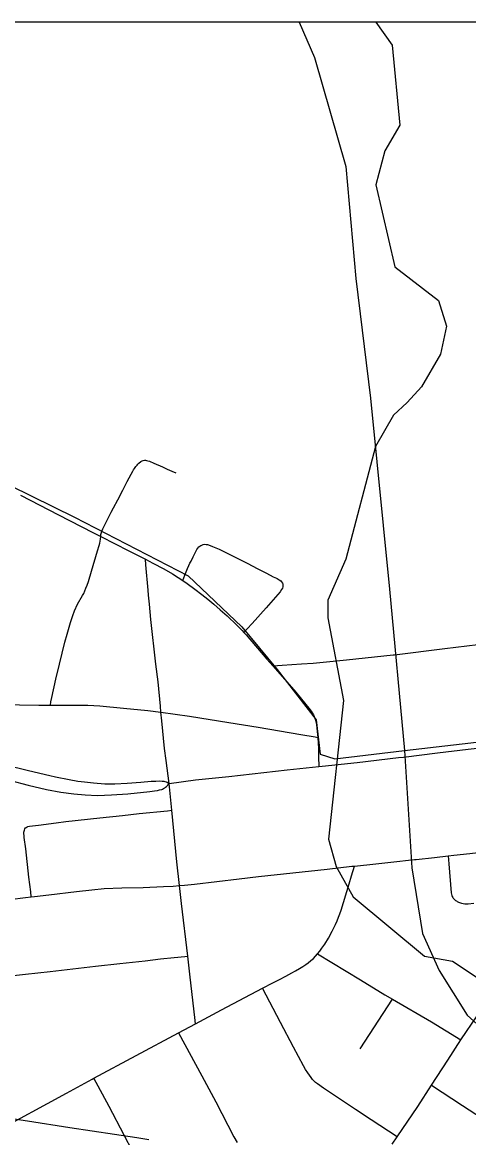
# Model space of a CAD drawing. Extents: x -1.4 to 35.4, y 0 to 22.
# Drawn here: x 12.483 to 12.822, y 19.007 to 19.855 of the extents above; entities that cross this region are included whole.
import ezdxf

# ---------------------------------------------------------------- set-up
doc = ezdxf.new("R2010")
doc.units = 0
for name, color, linetype in [('GM_X_City_Street', 7, 'Continuous'), ('GM_X_County_Road', 7, 'Continuous'), ('GM_X_County_Text', 7, 'Continuous'), ('GM_X_Minor_River', 7, 'Continuous'), ('GM_X_Rail_Line', 7, 'Continuous'), ('GM_X_US_Route', 7, 'Continuous'), ('SC_Scratch1', 7, 'Continuous'), ('SH_Border', 7, 'Continuous')]:
    doc.layers.add(name, color=color, linetype=linetype)

msp = doc.modelspace()

# ---------------------------------------------------------------- linework, layer by layer
at = {"layer": 'GM_X_City_Street'}
msp.add_line((12.73951, 19.07482), (12.76408, 19.11258), dxfattribs=at)
for points in [[(12.54238, 19.46411), (12.5426, 19.46561), (12.54293, 19.46708), (12.54343, 19.46862), (12.54393, 19.4698), (12.54924, 19.4804), (12.55032, 19.48257), (12.55203, 19.48575), (12.5555, 19.49202), (12.5592, 19.49918), (12.56246, 19.50573), (12.56405, 19.50869), (12.56548, 19.51147), (12.56674, 19.51368), (12.56735, 19.51468), (12.56805, 19.51577), (12.56859, 19.51654), (12.56917, 19.51728), (12.56999, 19.51824), (12.57069, 19.519)], [(12.57069, 19.519), (12.57146, 19.51975), (12.57295, 19.52098), (12.57387, 19.52149), (12.57462, 19.52176), (12.57572, 19.52197), (12.57635, 19.52197), (12.57716, 19.5219), (12.57832, 19.52164), (12.57945, 19.52126), (12.58286, 19.51984), (12.58923, 19.5169), (12.59298, 19.51517), (12.59632, 19.51367), (12.59957, 19.51234)], [(12.50422, 19.33592), (12.50464, 19.33838), (12.50522, 19.34178), (12.50831, 19.35558), (12.51103, 19.36703), (12.51526, 19.38388), (12.51687, 19.38986), (12.51937, 19.39882), (12.52115, 19.40412), (12.52249, 19.40758), (12.5249, 19.41261), (12.52867, 19.41933), (12.52953, 19.42088), (12.53044, 19.42279), (12.5312, 19.4247), (12.53202, 19.42708), (12.53305, 19.42996), (12.53551, 19.43764), (12.53991, 19.45318), (12.54118, 19.45733), (12.54162, 19.45896), (12.542, 19.46058), (12.54226, 19.46215), (12.54238, 19.46411)], [(12.60468, 19.43059), (12.60629, 19.43465), (12.60835, 19.43983), (12.60941, 19.44204), (12.61022, 19.44371), (12.61101, 19.44536), (12.61259, 19.44871), (12.61481, 19.45309), (12.61549, 19.45422), (12.61613, 19.45511), (12.61703, 19.45613), (12.61849, 19.45722), (12.61915, 19.45756), (12.62016, 19.45793), (12.62139, 19.45813), (12.62263, 19.45806), (12.62352, 19.4579), (12.62439, 19.45764), (12.62735, 19.45652), (12.63249, 19.45431), (12.64256, 19.44944), (12.65412, 19.44345), (12.66128, 19.43983), (12.66838, 19.43612), (12.6733, 19.43352), (12.67592, 19.43233), (12.67651, 19.43204), (12.67794, 19.43127), (12.67916, 19.4304), (12.6798, 19.42974), (12.68046, 19.42858), (12.68067, 19.42789), (12.68081, 19.42667), (12.68076, 19.42583), (12.68041, 19.42471), (12.67985, 19.4237), (12.67867, 19.42214), (12.6682, 19.40991), (12.65734, 19.39795), (12.65376, 19.39403), (12.65109, 19.39112)], [(12.44604, 19.33948), (12.44662, 19.33894), (12.44726, 19.33859), (12.44806, 19.3383), (12.44885, 19.33806), (12.45113, 19.33764), (12.45343, 19.3374), (12.46586, 19.33657), (12.49529, 19.336), (12.50422, 19.33592), (12.5108, 19.33586), (12.52257, 19.33604), (12.53251, 19.33596), (12.54181, 19.33541), (12.55972, 19.33364), (12.57826, 19.3318), (12.58818, 19.33058), (12.60981, 19.32753), (12.63982, 19.32272), (12.66196, 19.3192), (12.6943, 19.3137), (12.70525, 19.31181), (12.70731, 19.31145)], [(12.48971, 19.19035), (12.48928, 19.19406), (12.48794, 19.20545), (12.48543, 19.22694), (12.48438, 19.23538), (12.48424, 19.23681), (12.48413, 19.23853), (12.48414, 19.23952), (12.48425, 19.24031), (12.48443, 19.24111), (12.48482, 19.24204), (12.48531, 19.24272), (12.48578, 19.24313), (12.48647, 19.24357), (12.48712, 19.24384), (12.4883, 19.24407), (12.49515, 19.24478), (12.50867, 19.24666), (12.51602, 19.24753), (12.54182, 19.25042), (12.55906, 19.25221), (12.57152, 19.2536), (12.59304, 19.25578), (12.5964, 19.25613)], [(12.80623, 19.22158), (12.80676, 19.2154), (12.80865, 19.19345), (12.80879, 19.19241), (12.80907, 19.19142), (12.8094, 19.19068), (12.80983, 19.18995), (12.81019, 19.18941), (12.81095, 19.18856), (12.81146, 19.18806), (12.81199, 19.18764), (12.81265, 19.18723), (12.81327, 19.18686), (12.81405, 19.18645), (12.81481, 19.18614), (12.81565, 19.18579), (12.81655, 19.18553), (12.81775, 19.18526), (12.81901, 19.18515), (12.82017, 19.1851), (12.82149, 19.18515), (12.82584, 19.18554)], [(12.29868, 19.11), (12.30983, 19.11133), (12.33263, 19.11392), (12.39008, 19.12056), (12.42913, 19.12518), (12.45599, 19.12832), (12.48533, 19.13168), (12.5041, 19.1337), (12.5385, 19.13774), (12.55693, 19.13986), (12.57607, 19.14189), (12.58779, 19.14325), (12.59824, 19.14437), (12.60633, 19.14512), (12.60856, 19.14533)], [(12.70704, 19.147), (12.73962, 19.12733), (12.75815, 19.11608), (12.76408, 19.11258), (12.7936, 19.09539), (12.81597, 19.08172)], [(12.76762, 19.0081), (12.7478, 19.021), (12.7359, 19.0289), (12.72452, 19.03647), (12.71166, 19.04518), (12.70713, 19.04827), (12.70565, 19.04938), (12.70442, 19.05049), (12.70335, 19.05168), (12.7022, 19.05312), (12.69964, 19.05664), (12.69796, 19.05933), (12.69644, 19.06195), (12.68889, 19.07623), (12.67904, 19.09491), (12.66541, 19.12113)], [(12.60142, 19.08704), (12.61931, 19.0545), (12.62984, 19.03478), (12.64364, 19.00804), (12.64596, 19.00376)], [(12.6877, 18.88695), (12.6807, 18.89175), (12.65718, 18.90749), (12.62637, 18.92816), (12.60516, 18.94202), (12.59694, 18.94754), (12.5953, 18.9487), (12.59407, 18.94965), (12.59268, 18.95083), (12.59188, 18.95172), (12.59082, 18.95301), (12.58979, 18.95444), (12.58641, 18.96017), (12.58069, 18.97043), (12.57281, 18.98518), (12.56032, 19.00929), (12.54877, 19.0312), (12.53722, 19.05263)], [(12.79378, 19.04736), (12.81712, 19.03198), (12.83233, 19.02196), (12.84621, 19.01338), (12.84935, 19.01136), (12.85293, 19.00935), (12.85646, 19.00767), (12.86049, 19.00589), (12.86633, 19.00363), (12.87362, 19.00103), (12.8993, 18.99235), (12.91353, 18.9873), (12.92708, 18.98234)]]:
    msp.add_lwpolyline(points, dxfattribs=at)
at = {"layer": 'GM_X_County_Road'}
for p, q in [((12.5964, 19.25613), (12.59441, 19.27643)), ((12.53722, 19.05263), (12.60142, 19.08704)), ((12.60142, 19.08704), (12.61449, 19.09405))]:
    msp.add_line(p, q, dxfattribs=at)
for points in [[(12.48159, 19.49553), (12.51043, 19.48063), (12.53653, 19.46708), (12.54238, 19.46411)], [(12.54238, 19.46411), (12.55331, 19.45852), (12.5633, 19.45352), (12.57648, 19.44672)], [(12.57648, 19.44672), (12.58203, 19.44386), (12.59033, 19.43945), (12.59694, 19.43564), (12.60135, 19.43284), (12.60468, 19.43059)], [(12.58818, 19.33058), (12.58775, 19.33509), (12.58593, 19.35361), (12.5844, 19.36717), (12.58057, 19.40105), (12.57951, 19.41277), (12.57874, 19.41953), (12.57833, 19.42321), (12.57681, 19.4426), (12.57648, 19.44672)], [(12.60468, 19.43059), (12.60813, 19.42826), (12.6138, 19.42411), (12.61931, 19.41996), (12.6238, 19.41649), (12.62829, 19.41276), (12.63321, 19.40836), (12.63846, 19.4037), (12.64591, 19.39666), (12.64973, 19.3926), (12.65109, 19.39112)], [(12.65109, 19.39112), (12.65278, 19.38929), (12.66871, 19.37082), (12.67307, 19.3659)], [(12.76465, 19.37406), (12.76549, 19.37415), (12.80389, 19.37887), (12.84547, 19.38417)], [(12.67307, 19.3659), (12.68028, 19.36635), (12.69499, 19.36726), (12.70373, 19.36791), (12.72912, 19.37032), (12.76465, 19.37406)], [(12.67307, 19.3659), (12.67879, 19.35947), (12.69049, 19.34583), (12.69828, 19.33651), (12.70064, 19.33353), (12.70218, 19.3315), (12.70312, 19.33006), (12.70396, 19.32871), (12.70463, 19.32744), (12.70514, 19.326), (12.70557, 19.32447), (12.70599, 19.32278), (12.70667, 19.3188), (12.70718, 19.31337), (12.70731, 19.31145)], [(12.59441, 19.27643), (12.59204, 19.29394), (12.59091, 19.30303), (12.58881, 19.32398), (12.58818, 19.33058)], [(12.70731, 19.31145), (12.70785, 19.30312), (12.70794, 19.29676), (12.70804, 19.28935)], [(12.77238, 19.29658), (12.79822, 19.29967), (12.82159, 19.30254), (12.85412, 19.30609)], [(12.45126, 19.29532), (12.48745, 19.28632), (12.50378, 19.28246), (12.50804, 19.28155), (12.5184, 19.27948), (12.52516, 19.27834), (12.53009, 19.27769), (12.5369, 19.27687), (12.54563, 19.2763), (12.55311, 19.27619), (12.56248, 19.27674), (12.57283, 19.27746), (12.58064, 19.27811), (12.58426, 19.27833), (12.58697, 19.27843), (12.589, 19.27836), (12.59023, 19.27822), (12.5911, 19.27805), (12.59214, 19.27773), (12.59282, 19.27745), (12.59441, 19.27643)], [(12.59441, 19.27643), (12.6143, 19.27932), (12.63968, 19.28183), (12.68409, 19.28687), (12.70804, 19.28935)], [(12.70804, 19.28935), (12.7106, 19.28961), (12.73717, 19.29247), (12.76862, 19.29612), (12.77238, 19.29658)], [(12.46033, 19.28216), (12.48737, 19.27513), (12.50128, 19.27201), (12.51224, 19.27), (12.52204, 19.26864), (12.53065, 19.26783), (12.5399, 19.26742), (12.5505, 19.26781), (12.56291, 19.26868), (12.57966, 19.27036), (12.58319, 19.27085), (12.58557, 19.27123), (12.58715, 19.27155), (12.58875, 19.27198), (12.58946, 19.27227), (12.5902, 19.27263), (12.5911, 19.27315), (12.59169, 19.27356), (12.5924, 19.27412), (12.5929, 19.27458), (12.59349, 19.27523), (12.59441, 19.27643)], [(12.60234, 19.19888), (12.60025, 19.21689), (12.5964, 19.25613)], [(12.78084, 19.21871), (12.78207, 19.21884), (12.79605, 19.22034), (12.80623, 19.22158)], [(12.80623, 19.22158), (12.81056, 19.2221), (12.8227, 19.22342), (12.84398, 19.2258), (12.86291, 19.22807)], [(12.60234, 19.19888), (12.60608, 19.19915), (12.61373, 19.19994), (12.64759, 19.20398), (12.66236, 19.20576), (12.68822, 19.20858), (12.71452, 19.21146), (12.73325, 19.21357), (12.7353, 19.21379)], [(12.70704, 19.147), (12.70884, 19.14915), (12.71046, 19.15131), (12.71266, 19.15439), (12.71553, 19.15909), (12.71833, 19.16434), (12.72074, 19.16939), (12.72191, 19.17204), (12.72302, 19.17488), (12.72394, 19.17747), (12.72493, 19.18036), (12.73112, 19.20032), (12.73301, 19.20638), (12.7353, 19.21379)], [(12.7353, 19.21379), (12.75146, 19.21551), (12.76289, 19.21674), (12.78084, 19.21871)], [(12.48971, 19.19035), (12.49201, 19.19065), (12.50306, 19.19203), (12.52411, 19.1944), (12.53555, 19.19572), (12.54497, 19.19663), (12.55856, 19.19723), (12.5746, 19.19756), (12.58999, 19.19818), (12.59737, 19.19853), (12.60234, 19.19888)], [(12.60856, 19.14533), (12.6039, 19.1854), (12.60234, 19.19888)], [(12.42243, 19.18289), (12.47346, 19.18839), (12.48525, 19.18978), (12.48971, 19.19035)], [(12.61449, 19.09405), (12.61393, 19.09881), (12.61036, 19.12947), (12.60856, 19.14533)], [(12.66541, 19.12113), (12.67322, 19.12507), (12.67832, 19.1277), (12.68294, 19.1301), (12.68747, 19.13256), (12.69034, 19.13417), (12.6933, 19.13592), (12.69589, 19.13749), (12.69817, 19.13898), (12.70009, 19.14033), (12.70212, 19.14206), (12.70391, 19.14366), (12.70564, 19.14542), (12.70704, 19.147)], [(12.61449, 19.09405), (12.63418, 19.10461), (12.66541, 19.12113)], [(12.44394, 19.00215), (12.46122, 19.01136), (12.51635, 19.04128), (12.53599, 19.05197), (12.53722, 19.05263)]]:
    msp.add_lwpolyline(points, dxfattribs=at)
at = {"layer": 'GM_X_County_Text'}
msp.add_lwpolyline([(12.45971, 19.02434), (12.48689, 19.02017), (12.51887, 19.01526), (12.56986, 19.0075), (12.57895, 19.00611)], dxfattribs=at)
at = {"layer": 'GM_X_Minor_River'}
for points in [[(12.7515, 19.85458), (12.76383, 19.83732), (12.76962, 19.77642), (12.75828, 19.75685), (12.75138, 19.73113), (12.76589, 19.66894), (12.79886, 19.64329), (12.80498, 19.6238), (12.80044, 19.6026), (12.78597, 19.57777), (12.77513, 19.56579), (12.76471, 19.55609), (12.75102, 19.53239), (12.72867, 19.44689), (12.71485, 19.41559), (12.715, 19.40228), (12.72683, 19.33938), (12.71554, 19.23431)], [(12.71554, 19.23431), (12.72125, 19.21331), (12.73415, 19.19029), (12.78843, 19.14527), (12.80963, 19.14148), (12.83141, 19.12705), (12.83691, 19.11556), (12.86085, 19.09463), (12.87253, 19.0891), (12.88311, 19.08626), (12.92787, 19.08359), (12.98164, 19.07544), (13.01473, 19.05625), (13.04678, 19.04316), (13.08308, 19.03456), (13.13749, 19.04122), (13.16089, 19.03283), (13.17908, 19.00896), (13.19593, 18.97295)]]:
    msp.add_lwpolyline(points, dxfattribs=at)
at = {"layer": 'GM_X_Rail_Line'}
msp.add_line((12.77324, 19.30161), (13.1508, 19.34522), dxfattribs=at)
for points in [[(11.78746, 19.85458), (12.09495, 19.6989), (12.26215, 19.61044), (12.45681, 19.51088), (12.5224, 19.47872), (12.60875, 19.43422), (12.64963, 19.39544), (12.67632, 19.36302), (12.70609, 19.32494), (12.70922, 19.29868)], [(12.69304, 19.85458), (12.70471, 19.82775), (12.72854, 19.74501), (12.73628, 19.65996), (12.74724, 19.56911), (12.76178, 19.42407), (12.77324, 19.30161)], [(12.70922, 19.29868), (12.72017, 19.29531), (12.77324, 19.30161)], [(12.77324, 19.30161), (12.77872, 19.21244), (12.78686, 19.16256), (12.79943, 19.13441), (12.82082, 19.10041), (12.8638, 19.06167), (12.89211, 19.04194), (12.93283, 19.02493), (12.98612, 19.01189), (13.05494, 19.01451)]]:
    msp.add_lwpolyline(points, dxfattribs=at)
at = {"layer": 'GM_X_US_Route'}
msp.add_lwpolyline([(12.76374, 19.00253), (12.76762, 19.0081), (12.7832, 19.03116), (12.79378, 19.04736), (12.80617, 19.06627), (12.81597, 19.08172), (12.82842, 19.10001), (12.83036, 19.10285), (12.84959, 19.13186), (12.86056, 19.1487), (12.86254, 19.15166), (12.86431, 19.15453), (12.86589, 19.15726), (12.86745, 19.16014), (12.86804, 19.16144), (12.86855, 19.16273), (12.86905, 19.16421), (12.86921, 19.16492), (12.86935, 19.16575), (12.86946, 19.16664), (12.86948, 19.16759), (12.86954, 19.16994), (12.8695, 19.17133), (12.86942, 19.17227)], dxfattribs=at)
at = {"layer": 'SC_Scratch1'}
msp.add_lwpolyline([(16.31831, 16.56924), (16.08553, 16.9264), (16.28954, 17.09931), (16.14816, 17.29814), (16.42989, 17.53913), (16.42989, 19.85458), (10.64054, 19.85458)], dxfattribs=at)
at = {"layer": 'SH_Border'}
msp.add_lwpolyline([(9.62989, 19.85458), (9.62989, 13.05458), (16.42989, 13.05458), (16.42989, 19.85458)], close=True, dxfattribs=at)

doc.saveas('drawing.dxf')
